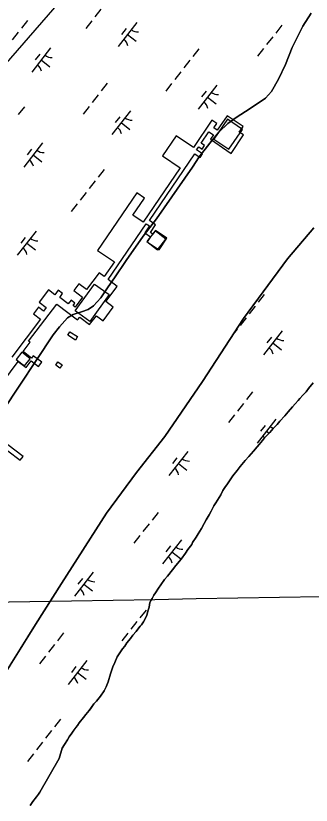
# Model space of a CAD drawing. Extents: x 3896831 to 3918110, y 171006 to 193349.
# Drawn here: x 3911614 to 3912098, y 180876 to 182169 of the extents above; entities that cross this region are included whole.
import ezdxf

# ---------------------------------------------------------------- set-up
doc = ezdxf.new("R2010")
doc.units = 0
for name, color, linetype in [('V-BLDG-OTLN', 7, 'Continuous'), ('V-CHAN-DOCK', 7, 'Continuous'), ('V-GRID-MAJR', 7, 'Continuous'), ('V-TOPO-SHOR', 7, 'Continuous'), ('V-UTIL-LINE', 7, 'Continuous'), ('V-WETL-SWMP', 7, 'Continuous')]:
    doc.layers.add(name, color=color, linetype=linetype)

msp = doc.modelspace()

# ---------------------------------------------------------------- linework, layer by layer
at = {"layer": 'V-BLDG-OTLN'}
for points in [[(3911960.9, 181999.5), (3911938.5, 181966.9), (3911963, 181950.1), (3911985.4, 181982.6)], [(3911842.5, 181816.4), (3911828.9, 181799), (3911846.3, 181785.3), (3911860, 181802.7)], [(3911767.3, 181712.4), (3911735.8, 181668.2), (3911711.8, 181685.3), (3911743.3, 181729.5)], [(3911637.8, 181607.1), (3911624.2, 181617.8), (3911615, 181606.1), (3911628.6, 181595.5)]]:
    msp.add_lwpolyline(points, close=True, dxfattribs=at)
at = {"layer": 'V-CHAN-DOCK'}
for points in [[(3911765.7, 181736.8), (3911827.9, 181828.3), (3911833.2, 181824.7), (3911825.5, 181813.4), (3911834.9, 181807), (3911829.4, 181798.8), (3911848.9, 181785.5), (3911861.9, 181804.6), (3911843.2, 181817.3), (3911838.9, 181811), (3911834.8, 181813.8), (3911843.3, 181826.4), (3911833.1, 181833.3), (3911907.5, 181942.6), (3911916.2, 181936.7), (3911920.3, 181942.8), (3911910.5, 181949.4), (3911913.9, 181954.4), (3911919.6, 181950.5), (3911923.6, 181956.3), (3911918, 181960.1), (3911930.5, 181978.7), (3911937.9, 181973.6), (3911933.1, 181966.5), (3911966.8, 181943.5), (3911987.3, 181973.6), (3911980.3, 181978.3), (3911986.6, 181987.4), (3911960.5, 182005.1), (3911944.3, 181981.3), (3911938.6, 181985.2), (3911943.5, 181992.5), (3911935.6, 181997.9), (3911905.2, 181953.3), (3911877.2, 181972.4), (3911854.8, 181939.6), (3911883.6, 181920), (3911822.8, 181830.6), (3911806.1, 181842), (3911825.2, 181870), (3911812.3, 181878.7), (3911748.2, 181784.5), (3911775.8, 181765.7), (3911759.3, 181741.6)], [(3911759.3, 181741.6), (3911751.1, 181747.9), (3911730, 181720.4), (3911717.6, 181729.8), (3911709.1, 181718.8), (3911723.5, 181707.7), (3911711.3, 181691.7), (3911708.1, 181694.2), (3911711.1, 181698.2), (3911704.9, 181702.9), (3911700.2, 181696.9), (3911686.3, 181707.5), (3911691, 181713.7), (3911683.5, 181719.3), (3911678, 181712), (3911667.8, 181719.8), (3911652.6, 181700), (3911664.2, 181691.2), (3911659.6, 181685.1), (3911651.4, 181691.4), (3911643.2, 181680.7), (3911654.9, 181671.8), (3911607.7, 181609.9)], [(3911579.8, 181552), (3911618.4, 181602.5), (3911631, 181592.8), (3911639.3, 181603.6), (3911651.7, 181594.2), (3911657.1, 181601.2), (3911642.9, 181611.9), (3911640.1, 181608.2), (3911626.1, 181618.9), (3911637.6, 181634), (3911635.1, 181635.9), (3911681.5, 181696.7), (3911715.6, 181670.6), (3911719.1, 181675.3), (3911735.2, 181663), (3911746.3, 181677.6), (3911757.2, 181669.3), (3911774, 181691.3), (3911761.5, 181700.8), (3911780.3, 181725.6), (3911765.7, 181736.8)], [(3911601.5, 181456.5), (3911621.6, 181441.2), (3911626.1, 181446.9), (3911601.2, 181465.9)]]:
    msp.add_lwpolyline(points, dxfattribs=at)
for points in [[(3911703, 181651.4), (3911715.5, 181643.6), (3911711.9, 181637.7), (3911699.3, 181645.6)], [(3911683.3, 181601.9), (3911690.4, 181597.2), (3911686.6, 181591.6), (3911679.6, 181596.3)]]:
    msp.add_lwpolyline(points, close=True, dxfattribs=at)
at = {"layer": 'V-GRID-MAJR'}
msp.add_spline([(3901910.1, 181043.2), (3904332, 181084.3), (3909660.5, 181175.4), (3914023.1, 181250.6)], degree=3, dxfattribs=at)
at = {"layer": 'V-TOPO-SHOR'}
for points in [[(3911998, 182016.8), (3912023.5, 182033.9), (3912032.9, 182045), (3912044.5, 182065.2), (3912056, 182088.8), (3912067.1, 182116.7), (3912084.7, 182151.7), (3912098.1, 182173)], [(3911592.8, 181522), (3911675.6, 181646.2), (3911686.1, 181659.5), (3911699.2, 181674.2), (3911708.3, 181679.8), (3911722.1, 181684), (3911732.7, 181687.7), (3911741.5, 181694), (3911753.8, 181706.6), (3911765.7, 181725), (3911776.2, 181739.8), (3911795, 181768.1), (3911822.9, 181807.9), (3911844.6, 181836.3), (3911903.6, 181921.1), (3911914.8, 181937.7), (3911932.2, 181960.2), (3911947, 181978.3), (3911961.6, 181992.3), (3911975, 182002.3), (3911998, 182016.8)], [(3911167.9, 180438.3), (3911246, 180554.1), (3911303.6, 180627.5), (3911359.4, 180697.2), (3911395.1, 180753.9), (3911441.3, 180834.5), (3911512.1, 180953.9), (3911580.7, 181066.6), (3911646.8, 181171.9), (3911689.1, 181239), (3911762.8, 181353.9), (3911812, 181420.6), (3911858.4, 181479.7), (3911919.9, 181569.6), (3911987.1, 181673.1), (3912059.5, 181770.8), (3912102.3, 181821.4)], [(3912101.3, 181567.5), (3912093.8, 181558.3), (3912089.7, 181553.1), (3912084.2, 181547.2), (3912079.6, 181542.2), (3912076.7, 181538.9), (3912071.9, 181533), (3912067.7, 181528.1), (3912060.3, 181519.9), (3912054.8, 181513.6), (3912047, 181504.8), (3912042.2, 181499.2), (3912036.1, 181492.9), (3912030.6, 181486.4), (3912026, 181482.1), (3912021.8, 181477.5)], [(3912021.8, 181477.5), (3912018.3, 181472.9), (3912013.1, 181466.6), (3912009.6, 181462.7), (3912003.5, 181455.5), (3911996, 181446.9), (3911990.2, 181440.4), (3911981.8, 181430.5), (3911976.7, 181423.9), (3911969.9, 181415.1), (3911965.7, 181408.8), (3911960.2, 181400.6), (3911958, 181398), (3911953.5, 181391.1), (3911950.3, 181384.2), (3911947.4, 181379.7), (3911942.2, 181371.1), (3911938.7, 181365.9), (3911934.2, 181357.4), (3911931, 181351.5), (3911926.2, 181343.3), (3911923, 181337.1), (3911918.5, 181328.9), (3911913, 181320.3), (3911909.5, 181314.8), (3911904, 181305.9), (3911902.4, 181303), (3911896, 181294.4), (3911892.1, 181288.5), (3911885, 181279), (3911876.6, 181268.2), (3911871.1, 181261.6), (3911862.8, 181251.1), (3911857.9, 181245.5), (3911851.8, 181236.6), (3911848.3, 181231.4), (3911843.1, 181223.5), (3911840.2, 181219.6), (3911837.6, 181214.3), (3911836, 181211.7), (3911834.1, 181207.8), (3911832.6, 181200), (3911831.3, 181195.4), (3911828.8, 181186.9), (3911826.8, 181182), (3911823.6, 181176.1), (3911820.1, 181171.5), (3911817.8, 181168.8), (3911814.3, 181164.3), (3911811.4, 181160.3), (3911805.9, 181154.1), (3911802, 181149.1), (3911796.2, 181141.6), (3911792.7, 181136.3), (3911788.8, 181131.7), (3911783.7, 181123.9), (3911780.4, 181118.6), (3911776.3, 181109.5), (3911773.4, 181102.6), (3911769.3, 181090.8), (3911765.5, 181077.7), (3911762.3, 181069.9), (3911759.1, 181063), (3911753.3, 181054.2), (3911746.5, 181046.3), (3911742.3, 181041.7), (3911736.5, 181033.8), (3911734.6, 181031.2), (3911729.1, 181024.3), (3911725.2, 181019.3), (3911718.1, 181010.8), (3911715.2, 181006.5), (3911712.3, 181002.6), (3911708.5, 180997.3), (3911705.9, 180993.7), (3911701.7, 180987.8), (3911698.8, 180982.9), (3911694, 180975), (3911690.5, 180969.1), (3911685.4, 180952.5), (3911653.9, 180897.1), (3911651.7, 180893.8), (3911648.1, 180889.5), (3911646.2, 180886.9), (3911642.3, 180881.7), (3911637.8, 180875.4)]]:
    msp.add_lwpolyline(points, dxfattribs=at)
at = {"layer": 'V-UTIL-LINE'}
msp.add_lwpolyline([(3913133.2, 183520.4), (3913116.3, 183516.1), (3912989.4, 183516.1), (3912744.1, 183393.5), (3911902.4, 182441.8), (3910866.1, 181249.1), (3910603.9, 180953), (3910214.7, 180504.6), (3910138.6, 180390.4), (3909757.9, 179819.4), (3909457.6, 179366.9), (3909009.3, 178685.9), (3908785.1, 178351.7), (3908150.7, 177400.1), (3907770, 176816.4), (3907693.9, 176706.4), (3907647.3, 176630.3), (3907300.5, 175936.6), (3907025.6, 175369.8), (3906945.2, 175204.9), (3906416.5, 174650.8), (3905507.1, 173682.2)], dxfattribs=at)
at = {"layer": 'V-WETL-SWMP'}
for p, q in [((3911753.5, 182179.6), (3911743.6, 182167)), ((3912098.1, 182173), (3912084.7, 182151.7)), ((3911633.2, 182160.9), (3911623.4, 182148.3)), ((3911738.7, 182160.7), (3911728.8, 182148.1)), ((3911812.8, 182158), (3911782, 182118.7)), ((3911795, 182147.8), (3911787.6, 182138.4)), ((3912049.9, 182153.2), (3912040, 182140.6)), ((3912084.7, 182151.7), (3912067.1, 182116.7)), ((3911618.4, 182142), (3911608.6, 182129.4)), ((3911797.4, 182138.3), (3911811.6, 182127.2)), ((3912035.1, 182134.3), (3912025.2, 182121.7)), ((3911671.4, 182116.1), (3911640.6, 182076.7)), ((3911653.7, 182105.9), (3911646.2, 182096.4)), ((3911914, 182114.8), (3911904.2, 182102.2)), ((3912020.3, 182115.4), (3912010.4, 182102.8)), ((3912067.1, 182116.7), (3912056, 182088.8)), ((3911656, 182096.4), (3911670.2, 182085.3)), ((3911899.2, 182095.9), (3911889.4, 182083.3)), ((3912056, 182088.8), (3912044.5, 182065.2)), ((3911884.4, 182077), (3911874.6, 182064.4)), ((3911764.2, 182058.3), (3911754.3, 182045.7)), ((3911869.6, 182058.1), (3911859.8, 182045.5)), ((3911943.8, 182055.4), (3911912.9, 182016)), ((3912044.5, 182065.2), (3912032.9, 182045)), ((3911926, 182045.2), (3911918.6, 182035.8)), ((3912032.9, 182045), (3912023.5, 182033.9)), ((3911749.4, 182039.4), (3911739.5, 182026.8)), ((3911928.3, 182035.7), (3911942.5, 182024.6)), ((3912023.5, 182033.9), (3911998, 182016.8)), ((3911628.3, 182019.9), (3911618.4, 182007.3)), ((3911734.5, 182020.5), (3911724.7, 182007.9)), ((3911998, 182016.8), (3911975, 182002.3)), ((3911802.4, 182013.4), (3911771.5, 181974.1)), ((3911784.6, 182003.3), (3911777.2, 181993.8)), ((3911975, 182002.3), (3911961.6, 181992.3)), ((3911786.9, 181993.8), (3911801.1, 181982.7)), ((3911961.6, 181992.3), (3911947, 181978.3)), ((3911947, 181978.3), (3911932.2, 181960.2)), ((3911658, 181960.5), (3911627.2, 181921.1)), ((3911640.2, 181950.3), (3911632.8, 181940.8)), ((3911932.2, 181960.2), (3911914.8, 181937.7)), ((3911642.6, 181940.8), (3911656.8, 181929.7)), ((3911914.8, 181937.7), (3911903.6, 181921.1)), ((3911759.2, 181917.3), (3911749.4, 181904.7)), ((3911903.6, 181921.1), (3911844.6, 181836.3)), ((3911744.4, 181898.4), (3911734.6, 181885.8)), ((3911729.6, 181879.5), (3911719.7, 181866.9)), ((3911714.8, 181860.6), (3911704.9, 181848)), ((3911844.6, 181836.3), (3911822.9, 181807.9)), ((3912102.3, 181821.4), (3912059.5, 181770.8)), ((3911647.6, 181815.9), (3911616.7, 181776.6)), ((3911822.9, 181807.9), (3911795, 181768.1)), ((3911629.8, 181805.7), (3911622.4, 181796.3)), ((3911632.1, 181796.3), (3911646.3, 181785.2)), ((3912059.5, 181770.8), (3911987.1, 181673.1)), ((3911795, 181768.1), (3911776.2, 181739.8)), ((3911776.2, 181739.8), (3911765.7, 181725)), ((3911765.7, 181725), (3911753.8, 181706.6)), ((3911753.8, 181706.6), (3911741.5, 181694)), ((3912021.1, 181712.1), (3912011.2, 181699.5)), ((3911741.5, 181694), (3911732.7, 181687.7)), ((3912006.3, 181693.2), (3911996.4, 181680.6)), ((3911708.3, 181679.8), (3911699.2, 181674.2)), ((3911722.1, 181684), (3911708.3, 181679.8)), ((3911732.7, 181687.7), (3911722.1, 181684)), ((3911699.2, 181674.2), (3911686.1, 181659.5)), ((3911987.1, 181673.1), (3911919.9, 181569.6)), ((3911991.5, 181674.3), (3911981.6, 181661.7)), ((3911686.1, 181659.5), (3911675.6, 181646.2)), ((3911976.7, 181655.4), (3911970.5, 181647.5)), ((3912050.8, 181652.7), (3912019.9, 181613.3)), ((3911675.6, 181646.2), (3911592.8, 181522)), ((3912033, 181642.5), (3912025.6, 181633)), ((3912035.4, 181633), (3912049.5, 181621.9)), ((3911919.9, 181569.6), (3911858.4, 181479.7)), ((3912093.8, 181558.3), (3912101.3, 181567.5)), ((3912002.1, 181552.9), (3911992.2, 181540.3)), ((3912084.2, 181547.2), (3912089.7, 181553.1)), ((3912089.7, 181553.1), (3912093.8, 181558.3)), ((3912071.9, 181533), (3912076.7, 181538.9)), ((3912076.7, 181538.9), (3912079.6, 181542.2)), ((3912079.6, 181542.2), (3912084.2, 181547.2)), ((3911987.3, 181534), (3911977.4, 181521.4)), ((3912060.3, 181519.9), (3912067.7, 181528.1)), ((3912067.7, 181528.1), (3912071.9, 181533)), ((3911972.5, 181515.1), (3911962.6, 181502.5)), ((3912047, 181504.8), (3912054.8, 181513.6)), ((3912054.8, 181513.6), (3912060.3, 181519.9)), ((3912040.3, 181508.1), (3912009.5, 181468.8)), ((3912022.5, 181497.9), (3912015.1, 181488.5)), ((3912036.1, 181492.9), (3912042.2, 181499.2)), ((3912042.2, 181499.2), (3912047, 181504.8)), ((3912024.9, 181488.4), (3912029.2, 181485.1)), ((3912026, 181482.1), (3912030.6, 181486.4)), ((3912030.6, 181486.4), (3912036.1, 181492.9)), ((3911858.4, 181479.7), (3911812, 181420.6)), ((3912013.1, 181466.6), (3912018.3, 181472.9)), ((3912018.3, 181472.9), (3912021.8, 181477.5)), ((3912021.8, 181477.5), (3912026, 181482.1)), ((3912003.5, 181455.5), (3912009.6, 181462.7)), ((3912009.6, 181462.7), (3912013.1, 181466.6)), ((3911896, 181455.1), (3911865.1, 181415.8)), ((3911990.2, 181440.4), (3911996, 181446.9)), ((3911996, 181446.9), (3912003.5, 181455.5)), ((3911878.2, 181445), (3911870.8, 181435.5)), ((3911880.6, 181435.5), (3911894.7, 181424.4)), ((3911981.8, 181430.5), (3911990.2, 181440.4)), ((3911812, 181420.6), (3911762.8, 181353.9)), ((3911969.9, 181415.1), (3911976.7, 181423.9)), ((3911976.7, 181423.9), (3911981.8, 181430.5)), ((3911960.2, 181400.6), (3911965.7, 181408.8)), ((3911965.7, 181408.8), (3911969.9, 181415.1)), ((3911953.5, 181391.1), (3911958, 181398)), ((3911958, 181398), (3911960.2, 181400.6)), ((3911947.4, 181379.7), (3911950.3, 181384.2)), ((3911950.3, 181384.2), (3911953.5, 181391.1)), ((3911938.7, 181365.9), (3911942.2, 181371.1)), ((3911942.2, 181371.1), (3911947.4, 181379.7)), ((3911847.3, 181355.4), (3911837.4, 181342.8)), ((3911931, 181351.5), (3911934.2, 181357.4)), ((3911934.2, 181357.4), (3911938.7, 181365.9)), ((3911762.8, 181353.9), (3911689.1, 181239)), ((3911923, 181337.1), (3911926.2, 181343.3)), ((3911926.2, 181343.3), (3911931, 181351.5)), ((3911832.5, 181336.5), (3911822.6, 181323.9)), ((3911918.5, 181328.9), (3911923, 181337.1)), ((3911817.7, 181317.6), (3911807.8, 181305)), ((3911909.5, 181314.8), (3911913, 181320.3)), ((3911913, 181320.3), (3911918.5, 181328.9)), ((3911885.5, 181310.6), (3911854.7, 181271.2)), ((3911902.4, 181303), (3911904, 181305.9)), ((3911904, 181305.9), (3911909.5, 181314.8)), ((3911867.7, 181300.4), (3911860.3, 181290.9)), ((3911870.1, 181290.9), (3911884.3, 181279.8)), ((3911892.1, 181288.5), (3911896, 181294.4)), ((3911896, 181294.4), (3911902.4, 181303)), ((3911876.6, 181268.2), (3911885, 181279)), ((3911885, 181279), (3911892.1, 181288.5)), ((3911871.1, 181261.6), (3911876.6, 181268.2)), ((3911741.2, 181257.6), (3911710.3, 181218.3)), ((3911862.8, 181251.1), (3911871.1, 181261.6)), ((3911689.1, 181239), (3911646.8, 181171.9)), ((3911723.4, 181247.4), (3911716, 181238)), ((3911851.8, 181236.6), (3911857.9, 181245.5)), ((3911857.9, 181245.5), (3911862.8, 181251.1)), ((3911725.8, 181238), (3911739.9, 181226.8)), ((3911843.1, 181223.5), (3911848.3, 181231.4)), ((3911848.3, 181231.4), (3911851.8, 181236.6)), ((3911836, 181211.7), (3911837.6, 181214.3)), ((3911837.6, 181214.3), (3911840.2, 181219.6)), ((3911840.2, 181219.6), (3911843.1, 181223.5)), ((3911833.1, 181202.6), (3911832.5, 181201.8)), ((3911832.6, 181200), (3911834.1, 181207.8)), ((3911834.1, 181207.8), (3911836, 181211.7)), ((3911827.6, 181195.5), (3911817.7, 181182.9)), ((3911828.8, 181186.9), (3911831.3, 181195.4)), ((3911831.3, 181195.4), (3911832.6, 181200)), ((3911812.8, 181176.6), (3911802.9, 181164.1)), ((3911820.1, 181171.5), (3911823.6, 181176.1)), ((3911823.6, 181176.1), (3911826.8, 181182)), ((3911826.8, 181182), (3911828.8, 181186.9)), ((3911646.8, 181171.9), (3911580.7, 181066.6)), ((3911811.4, 181160.3), (3911814.3, 181164.3)), ((3911814.3, 181164.3), (3911817.8, 181168.8)), ((3911817.8, 181168.8), (3911820.1, 181171.5)), ((3911692.5, 181157.9), (3911682.6, 181145.3)), ((3911798, 181157.8), (3911788.1, 181145.2)), ((3911796.2, 181141.6), (3911802, 181149.1)), ((3911802, 181149.1), (3911805.9, 181154.1)), ((3911805.9, 181154.1), (3911811.4, 181160.3)), ((3911677.7, 181139), (3911667.8, 181126.4)), ((3911788.8, 181131.7), (3911792.7, 181136.3)), ((3911792.7, 181136.3), (3911796.2, 181141.6)), ((3911780.4, 181118.6), (3911783.7, 181123.9)), ((3911783.7, 181123.9), (3911788.8, 181131.7)), ((3911662.9, 181120.1), (3911653, 181107.5)), ((3911730.7, 181113.1), (3911699.9, 181073.7)), ((3911776.3, 181109.5), (3911780.4, 181118.6)), ((3911712.9, 181102.9), (3911705.5, 181093.4)), ((3911769.3, 181090.8), (3911773.4, 181102.6)), ((3911773.4, 181102.6), (3911776.3, 181109.5)), ((3911715.3, 181093.4), (3911729.4, 181082.3)), ((3911765.5, 181077.7), (3911769.3, 181090.8)), ((3911762.3, 181069.9), (3911765.5, 181077.7)), ((3911753.3, 181054.2), (3911759.1, 181063)), ((3911759.1, 181063), (3911762.3, 181069.9)), ((3911742.3, 181041.7), (3911746.5, 181046.3)), ((3911746.5, 181046.3), (3911753.3, 181054.2)), ((3911734.6, 181031.2), (3911742.3, 181041.7)), ((3911718.1, 181010.8), (3911725.2, 181019.3)), ((3911725.2, 181019.3), (3911729.1, 181024.3)), ((3911729.1, 181024.3), (3911734.6, 181031.2)), ((3911687.6, 181016.9), (3911677.7, 181004.3)), ((3911708.5, 180997.3), (3911715.2, 181006.5)), ((3911715.2, 181006.5), (3911718.1, 181010.8)), ((3911672.8, 180998), (3911662.9, 180985.4)), ((3911701.7, 180987.8), (3911705.9, 180993.7)), ((3911705.9, 180993.7), (3911708.5, 180997.3)), ((3911694, 180975), (3911698.8, 180982.9)), ((3911698.8, 180982.9), (3911701.7, 180987.8)), ((3911658, 180979.1), (3911648.1, 180966.5)), ((3911685.4, 180952.5), (3911690.5, 180969.1)), ((3911690.5, 180969.1), (3911694, 180975)), ((3911643.2, 180960.2), (3911633.3, 180947.6)), ((3911653.9, 180897.1), (3911685.4, 180952.5)), ((3911648.1, 180889.5), (3911651.7, 180893.8)), ((3911651.7, 180893.8), (3911653.9, 180897.1)), ((3911637.8, 180875.4), (3911642.3, 180881.7)), ((3911642.3, 180881.7), (3911648.1, 180889.5))]:
    msp.add_line(p, q, dxfattribs=at)
for centre, start, end in [((3911814.6, 182159.9), 231.1403, 272.6839), ((3911780.6, 182116.4), 11.1403, 52.6839), ((3911673.2, 182118), 231.1403, 272.6839), ((3911639.2, 182074.5), 11.1403, 52.6839), ((3911945.6, 182057.3), 231.1403, 272.6839), ((3911911.5, 182013.8), 11.1403, 52.6839), ((3911804.2, 182015.4), 231.1403, 272.6839), ((3911770.1, 181971.9), 11.1403, 52.6839), ((3911659.8, 181962.4), 231.1403, 272.6839), ((3911625.8, 181918.9), 11.1403, 52.6839), ((3911649.4, 181817.8), 231.1403, 272.6839), ((3911615.3, 181774.4), 11.1403, 52.6839), ((3912052.6, 181654.6), 231.1403, 272.6839), ((3912018.5, 181611.1), 11.1403, 52.6839), ((3912042.1, 181510), 231.1403, 251.2327), ((3912008, 181466.5), 38.4087, 52.6839), ((3911897.8, 181457.1), 231.1403, 272.6839), ((3911863.7, 181413.6), 11.1403, 52.6839), ((3911887.3, 181312.5), 231.1403, 272.6839), ((3911853.2, 181269), 11.1403, 52.6839), ((3911743, 181259.5), 231.1403, 272.6839), ((3911708.9, 181216.1), 11.1403, 52.6839), ((3911732.5, 181115), 231.1403, 272.6839), ((3911698.4, 181071.5), 11.1403, 52.6839)]:
    msp.add_arc(centre, 17.6, start, end, dxfattribs=at)

doc.saveas('drawing.dxf')
